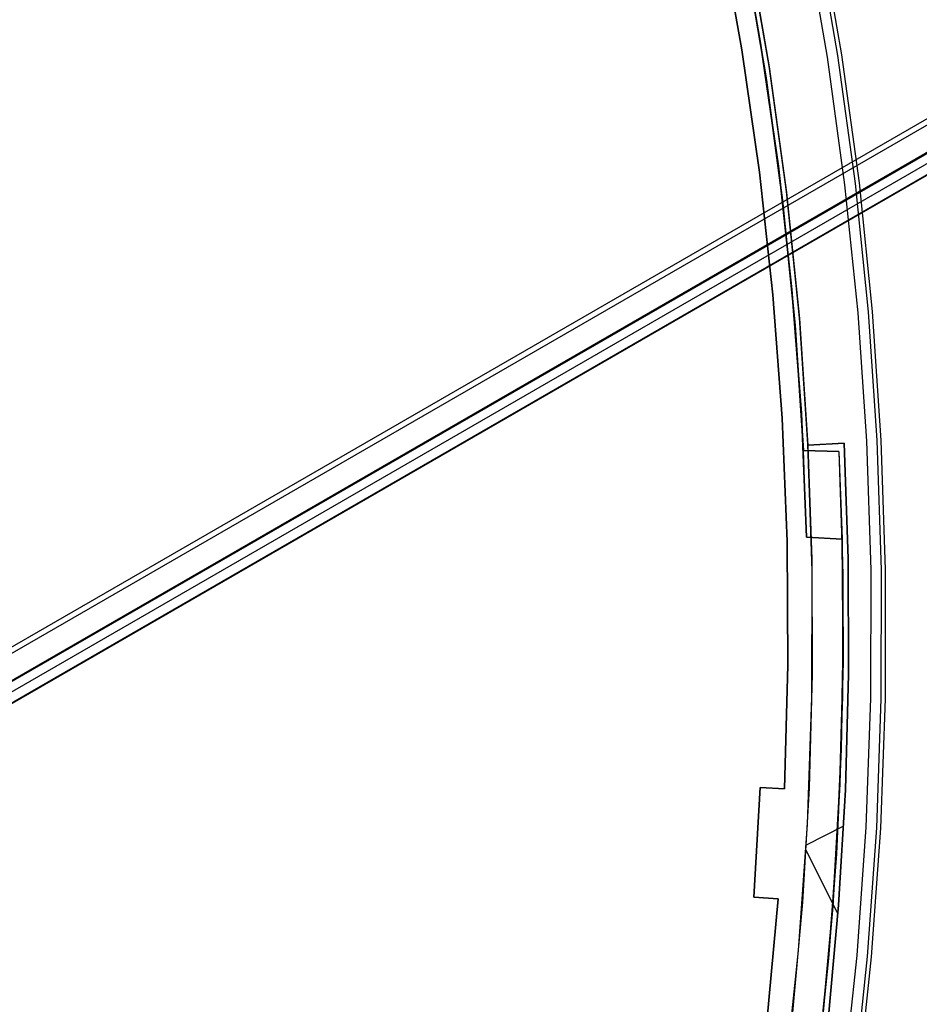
# Model space of a CAD drawing. Header units: millimetres. Extents: x 7986 to 9191, y -11326 to -10283.
# Tile 307 of 312: x 8706 to 8743, y -10681 to -10641. Entities that reach past the tile are written whole.
import ezdxf

# ---------------------------------------------------------------- set-up
doc = ezdxf.new("R2010")
doc.units = ezdxf.units.MM
doc.layers.add('color', color=7, linetype='Continuous')
doc.layers.add('luz', color=7, linetype='Continuous')

msp = doc.modelspace()

# ---------------------------------------------------------------- linework, layer by layer
at = {"color": 7, "true_color": 0xffffff}
for p, q in [((8644.084, -10702.15, 54.484), (9189.68, -10387.15, 54.484)), ((8644.197, -10702.345, 54.509), (9189.793, -10387.345, 54.509)), ((9190.28, -10388.189, 53.734), (8644.684, -10703.189, 53.734)), ((9190.299, -10388.221, 49.125), (8644.703, -10703.221, 49.125)), ((9190.477, -10388.53, 52.029), (8644.881, -10703.53, 52.029)), ((9190.674, -10388.87, 50.324), (8645.078, -10703.87, 50.324)), ((8645.09, -10703.893, 50.099), (9190.686, -10388.893, 50.099))]:
    msp.add_line(p, q, dxfattribs=at)
at = {"layer": 'color', "color": 254, "true_color": 0xcad1ee}
for p, q in [((8735.572, -10642.149, -56.541), (8734.686, -10637.177, -56.541)), ((8735.572, -10642.149, -37.21), (8734.686, -10637.177, -37.21)), ((8735.572, -10642.149, -56.541), (8734.686, -10637.177, -56.541)), ((8734.686, -10637.177, -46.875), (8735.572, -10642.149, -46.875)), ((8735.572, -10642.149, -37.21), (8734.686, -10637.177, -37.21)), ((8738.159, -10637.271, -36.481), (8739.055, -10642.455, -36.481)), ((8738.159, -10637.271, -36.481), (8739.055, -10642.455, -36.481)), ((8739.492, -10642.387, -36.85), (8738.593, -10637.188, -36.85)), ((8739.655, -10642.362, -37.401), (8738.756, -10637.157, -37.401)), ((8739.655, -10642.362, -61.741), (8738.756, -10637.157, -61.741)), ((8739.655, -10642.362, -49.571), (8738.756, -10637.157, -49.571)), ((8739.655, -10642.362, -61.741), (8738.756, -10637.157, -61.741)), ((8739.655, -10642.362, -37.401), (8738.756, -10637.157, -37.401)), ((8736.691, -10642.821, -61.741), (8735.809, -10637.719, -61.741)), ((8736.691, -10642.821, -61.741), (8735.809, -10637.719, -61.741)), ((8735.813, -10637.742, -56.541), (8736.695, -10642.848, -56.541)), ((8735.813, -10637.742, -56.541), (8736.695, -10642.848, -56.541)), ((8735.813, -10637.742, -59.141), (8736.695, -10642.848, -59.141)), ((8736.29, -10647.149, -56.541), (8735.572, -10642.149, -56.541)), ((8736.29, -10647.149, -37.21), (8735.572, -10642.149, -37.21)), ((8736.29, -10647.149, -56.541), (8735.572, -10642.149, -56.541)), ((8735.572, -10642.149, -46.875), (8736.29, -10647.149, -46.875)), ((8736.29, -10647.149, -37.21), (8735.572, -10642.149, -37.21)), ((8739.055, -10642.455, -36.481), (8739.771, -10647.667, -36.481)), ((8739.055, -10642.455, -36.481), (8739.771, -10647.667, -36.481)), ((8740.21, -10647.614, -36.85), (8739.492, -10642.387, -36.85)), ((8740.375, -10647.594, -37.401), (8739.655, -10642.362, -37.401)), ((8740.375, -10647.594, -61.741), (8739.655, -10642.362, -61.741)), ((8740.375, -10647.594, -49.571), (8739.655, -10642.362, -49.571)), ((8740.375, -10647.594, -61.741), (8739.655, -10642.362, -61.741)), ((8740.375, -10647.594, -37.401), (8739.655, -10642.362, -37.401)), ((8737.396, -10647.951, -61.741), (8736.691, -10642.821, -61.741)), ((8737.396, -10647.951, -61.741), (8736.691, -10642.821, -61.741)), ((8736.695, -10642.848, -56.541), (8737.4, -10647.981, -56.541)), ((8736.695, -10642.848, -56.541), (8737.4, -10647.981, -56.541)), ((8736.695, -10642.848, -59.141), (8737.4, -10647.981, -59.141)), ((8736.837, -10652.17, -56.541), (8736.29, -10647.149, -56.541)), ((8736.837, -10652.17, -37.21), (8736.29, -10647.149, -37.21)), ((8736.837, -10652.17, -56.541), (8736.29, -10647.149, -56.541)), ((8736.29, -10647.149, -46.875), (8736.837, -10652.17, -46.875)), ((8736.837, -10652.17, -37.21), (8736.29, -10647.149, -37.21)), ((8739.771, -10647.667, -36.481), (8740.307, -10652.9, -36.481)), ((8739.771, -10647.667, -36.481), (8740.307, -10652.9, -36.481)), ((8740.748, -10652.862, -36.85), (8740.21, -10647.614, -36.85)), ((8740.913, -10652.848, -37.401), (8740.375, -10647.594, -37.401)), ((8740.913, -10652.848, -61.741), (8740.375, -10647.594, -61.741)), ((8740.913, -10652.848, -49.571), (8740.375, -10647.594, -49.571)), ((8740.913, -10652.848, -61.741), (8740.375, -10647.594, -61.741)), ((8740.913, -10652.848, -37.401), (8740.375, -10647.594, -37.401)), ((8737.924, -10653.103, -61.741), (8737.396, -10647.951, -61.741)), ((8737.924, -10653.103, -61.741), (8737.396, -10647.951, -61.741)), ((8737.4, -10647.981, -56.541), (8737.926, -10653.135, -56.541)), ((8737.4, -10647.981, -56.541), (8737.926, -10653.135, -56.541)), ((8737.4, -10647.981, -59.141), (8737.926, -10653.135, -59.141)), ((8737.214, -10657.207, -56.541), (8736.837, -10652.17, -56.541)), ((8737.214, -10657.207, -37.21), (8736.837, -10652.17, -37.21)), ((8737.214, -10657.207, -56.541), (8736.837, -10652.17, -56.541)), ((8736.837, -10652.17, -46.875), (8737.214, -10657.207, -46.875)), ((8737.214, -10657.207, -37.21), (8736.837, -10652.17, -37.21)), ((8738.273, -10658.269, -61.741), (8737.924, -10653.103, -61.741)), ((8738.273, -10658.269, -61.741), (8737.924, -10653.103, -61.741)), ((8740.307, -10652.9, -36.481), (8740.662, -10658.149, -36.481)), ((8740.307, -10652.9, -36.481), (8740.662, -10658.149, -36.481)), ((8741.104, -10658.126, -36.85), (8740.748, -10652.862, -36.85)), ((8741.269, -10658.118, -37.401), (8740.913, -10652.848, -37.401)), ((8741.269, -10658.118, -61.741), (8740.913, -10652.848, -61.741)), ((8741.269, -10658.118, -49.571), (8740.913, -10652.848, -49.571)), ((8741.269, -10658.118, -61.741), (8740.913, -10652.848, -61.741)), ((8741.269, -10658.118, -37.401), (8740.913, -10652.848, -37.401)), ((8737.926, -10653.135, -56.541), (8738.275, -10658.305, -56.541)), ((8737.926, -10653.135, -56.541), (8738.275, -10658.305, -56.541)), ((8737.926, -10653.135, -59.141), (8738.275, -10658.305, -59.141)), ((8737.421, -10662.253, -56.541), (8737.214, -10657.207, -56.541)), ((8737.421, -10662.253, -37.21), (8737.214, -10657.207, -37.21)), ((8737.421, -10662.253, -56.541), (8737.214, -10657.207, -56.541)), ((8737.214, -10657.207, -46.875), (8737.421, -10662.253, -46.875)), ((8737.421, -10662.253, -37.21), (8737.214, -10657.207, -37.21)), ((8738.444, -10663.444, -61.741), (8738.273, -10658.269, -61.741)), ((8738.444, -10663.444, -61.741), (8738.273, -10658.269, -61.741)), ((8738.275, -10658.305, -56.541), (8739.756, -10658.231, -56.541)), ((8738.275, -10658.305, -60.041), (8739.756, -10658.231, -60.041)), ((8739.756, -10658.231, -58.291), (8738.275, -10658.305, -58.291)), ((8738.275, -10658.305, -60.041), (8739.756, -10658.231, -60.041)), ((8738.275, -10658.305, -56.541), (8739.756, -10658.231, -56.541)), ((8738.275, -10658.305, -56.541), (8738.275, -10658.305, -60.041)), ((8738.275, -10658.305, -60.041), (8738.436, -10662.977, -60.041)), ((8738.275, -10658.305, -60.041), (8738.436, -10662.977, -60.041)), ((8738.275, -10658.305, -56.541), (8738.275, -10658.305, -60.041)), ((8739.016, -10658.268, -60.041), (8739.016, -10658.268, -56.541)), ((8739.756, -10658.231, -60.041), (8739.756, -10658.231, -56.541)), ((8739.919, -10662.949, -60.041), (8739.756, -10658.231, -60.041)), ((8739.756, -10658.231, -56.541), (8739.919, -10662.949, -56.541)), ((8739.756, -10658.231, -60.041), (8739.756, -10658.231, -56.541)), ((8739.919, -10662.949, -60.041), (8739.756, -10658.231, -60.041)), ((8739.756, -10658.231, -58.291), (8739.919, -10662.949, -58.291)), ((8739.756, -10658.231, -56.541), (8739.919, -10662.949, -56.541)), ((8740.662, -10658.149, -36.481), (8740.836, -10663.407, -36.481)), ((8740.662, -10658.149, -36.481), (8740.836, -10663.407, -36.481)), ((8741.278, -10663.4, -36.85), (8741.104, -10658.126, -36.85)), ((8741.444, -10663.397, -37.401), (8741.269, -10658.118, -37.401)), ((8741.444, -10663.397, -61.741), (8741.269, -10658.118, -61.741)), ((8741.444, -10663.397, -49.571), (8741.269, -10658.118, -49.571)), ((8741.444, -10663.397, -61.741), (8741.269, -10658.118, -61.741)), ((8741.444, -10663.397, -37.401), (8741.269, -10658.118, -37.401)), ((8737.456, -10667.304, -56.541), (8737.421, -10662.253, -56.541)), ((8737.456, -10667.304, -37.21), (8737.421, -10662.253, -37.21)), ((8737.456, -10667.304, -56.541), (8737.421, -10662.253, -56.541)), ((8737.421, -10662.253, -46.875), (8737.456, -10667.304, -46.875)), ((8737.456, -10667.304, -37.21), (8737.421, -10662.253, -37.21)), ((8738.436, -10662.977, -60.041), (8738.452, -10667.652, -60.041)), ((8738.436, -10662.977, -60.041), (8738.452, -10667.652, -60.041)), ((8739.935, -10667.67, -60.041), (8739.919, -10662.949, -60.041)), ((8739.919, -10662.949, -56.541), (8739.935, -10667.67, -56.541)), ((8739.935, -10667.67, -60.041), (8739.919, -10662.949, -60.041)), ((8739.919, -10662.949, -58.291), (8739.935, -10667.67, -58.291)), ((8739.919, -10662.949, -56.541), (8739.935, -10667.67, -56.541)), ((8738.437, -10668.623, -61.741), (8738.444, -10663.444, -61.741)), ((8738.437, -10668.623, -61.741), (8738.444, -10663.444, -61.741)), ((8740.836, -10663.407, -36.481), (8740.828, -10668.667, -36.481)), ((8740.836, -10663.407, -36.481), (8740.828, -10668.667, -36.481)), ((8741.27, -10668.676, -36.85), (8741.278, -10663.4, -36.85)), ((8741.436, -10668.679, -37.401), (8741.444, -10663.397, -37.401)), ((8741.436, -10668.679, -61.741), (8741.444, -10663.397, -61.741)), ((8741.436, -10668.679, -49.571), (8741.444, -10663.397, -49.571)), ((8741.436, -10668.679, -61.741), (8741.444, -10663.397, -61.741)), ((8741.436, -10668.679, -37.401), (8741.444, -10663.397, -37.401)), ((8737.319, -10672.353, -56.541), (8737.456, -10667.304, -56.541)), ((8737.319, -10672.353, -37.21), (8737.456, -10667.304, -37.21)), ((8737.319, -10672.353, -56.541), (8737.456, -10667.304, -56.541)), ((8737.456, -10667.304, -46.875), (8737.319, -10672.353, -46.875)), ((8737.319, -10672.353, -37.21), (8737.456, -10667.304, -37.21)), ((8738.452, -10667.652, -60.041), (8738.322, -10672.325, -60.041)), ((8738.452, -10667.652, -60.041), (8738.322, -10672.325, -60.041)), ((8739.803, -10672.389, -60.041), (8739.935, -10667.67, -60.041)), ((8739.935, -10667.67, -56.541), (8739.803, -10672.389, -56.541)), ((8739.803, -10672.389, -60.041), (8739.935, -10667.67, -60.041)), ((8739.935, -10667.67, -58.291), (8739.803, -10672.389, -58.291)), ((8739.935, -10667.67, -56.541), (8739.803, -10672.389, -56.541)), ((8738.25, -10673.797, -61.741), (8738.437, -10668.623, -61.741)), ((8738.25, -10673.797, -61.741), (8738.437, -10668.623, -61.741)), ((8740.828, -10668.667, -36.481), (8740.639, -10673.925, -36.481)), ((8740.828, -10668.667, -36.481), (8740.639, -10673.925, -36.481)), ((8741.081, -10673.948, -36.85), (8741.27, -10668.676, -36.85)), ((8741.246, -10673.957, -37.401), (8741.436, -10668.679, -37.401)), ((8741.246, -10673.957, -61.741), (8741.436, -10668.679, -61.741)), ((8741.246, -10673.957, -49.571), (8741.436, -10668.679, -49.571)), ((8741.246, -10673.957, -61.741), (8741.436, -10668.679, -61.741)), ((8741.246, -10673.957, -37.401), (8741.436, -10668.679, -37.401)), ((8736.056, -10676.786, -56.541), (8736.321, -10672.294, -56.541)), ((8736.056, -10676.786, -36.784), (8736.321, -10672.294, -36.784)), ((8736.056, -10676.786, -56.541), (8736.321, -10672.294, -56.541)), ((8736.321, -10672.294, -46.662), (8736.056, -10676.786, -46.662)), ((8736.056, -10676.786, -36.784), (8736.321, -10672.294, -36.784)), ((8736.321, -10672.294, -56.541), (8736.321, -10672.294, -36.784)), ((8736.321, -10672.294, -56.541), (8737.319, -10672.353, -56.541)), ((8736.321, -10672.294, -36.784), (8737.319, -10672.353, -37.21)), ((8737.319, -10672.353, -46.662), (8736.321, -10672.294, -46.662)), ((8736.321, -10672.294, -56.541), (8737.319, -10672.353, -56.541)), ((8736.321, -10672.294, -56.541), (8736.321, -10672.294, -36.784)), ((8736.321, -10672.294, -36.784), (8737.319, -10672.353, -37.21)), ((8736.82, -10672.323, -56.541), (8736.82, -10672.323, -36.997)), ((8737.319, -10672.353, -37.21), (8737.319, -10672.353, -56.541)), ((8737.319, -10672.353, -37.21), (8737.319, -10672.353, -56.541)), ((8738.322, -10672.325, -60.041), (8738.046, -10676.991, -60.041)), ((8738.322, -10672.325, -60.041), (8738.046, -10676.991, -60.041)), ((8739.525, -10677.102, -60.041), (8739.803, -10672.389, -60.041)), ((8739.803, -10672.389, -56.541), (8739.525, -10677.102, -56.541)), ((8739.525, -10677.102, -60.041), (8739.803, -10672.389, -60.041)), ((8739.803, -10672.389, -58.291), (8739.525, -10677.102, -58.291)), ((8739.803, -10672.389, -56.541), (8739.525, -10677.102, -56.541)), ((8737.885, -10678.963, -61.741), (8738.25, -10673.797, -61.741)), ((8737.885, -10678.963, -61.741), (8738.25, -10673.797, -61.741)), ((8739.731, -10673.885, -60.041), (8738.202, -10674.651, -60.041)), ((8740.639, -10673.925, -36.481), (8740.268, -10679.172, -36.481)), ((8740.639, -10673.925, -36.481), (8740.268, -10679.172, -36.481)), ((8740.709, -10679.211, -36.85), (8741.081, -10673.948, -36.85)), ((8740.874, -10679.226, -37.401), (8741.246, -10673.957, -37.401)), ((8740.874, -10679.226, -61.741), (8741.246, -10673.957, -61.741)), ((8740.874, -10679.226, -49.571), (8741.246, -10673.957, -49.571)), ((8740.874, -10679.226, -61.741), (8741.246, -10673.957, -61.741)), ((8740.874, -10679.226, -37.401), (8741.246, -10673.957, -37.401)), ((8736.205, -10674.541, -36.784), (8736.205, -10674.541, -56.541)), ((8739.682, -10674.747, -56.541), (8739.682, -10674.747, -60.041)), ((8739.498, -10677.454, -60.041), (8738.191, -10674.845, -60.041)), ((8736.056, -10676.786, -36.784), (8736.056, -10676.786, -56.541)), ((8737.054, -10676.845, -37.21), (8736.056, -10676.786, -36.784)), ((8737.054, -10676.845, -56.541), (8736.056, -10676.786, -56.541)), ((8736.056, -10676.786, -46.662), (8737.054, -10676.845, -46.662)), ((8737.054, -10676.845, -56.541), (8736.056, -10676.786, -56.541)), ((8736.056, -10676.786, -36.784), (8736.056, -10676.786, -56.541)), ((8737.054, -10676.845, -37.21), (8736.056, -10676.786, -36.784)), ((8736.555, -10676.816, -56.541), (8736.555, -10676.816, -36.997)), ((8736.595, -10681.875, -56.541), (8737.054, -10676.845, -56.541)), ((8736.595, -10681.875, -37.21), (8737.054, -10676.845, -37.21)), ((8736.595, -10681.875, -56.541), (8737.054, -10676.845, -56.541)), ((8737.054, -10676.845, -46.875), (8736.595, -10681.875, -46.875)), ((8736.595, -10681.875, -37.21), (8737.054, -10676.845, -37.21)), ((8737.054, -10676.845, -56.541), (8737.054, -10676.845, -37.21)), ((8737.054, -10676.845, -56.541), (8737.054, -10676.845, -37.21)), ((8738.046, -10676.991, -60.041), (8737.625, -10681.647, -60.041)), ((8738.046, -10676.991, -60.041), (8737.625, -10681.647, -60.041)), ((8739.1, -10681.804, -60.041), (8739.525, -10677.102, -60.041)), ((8739.525, -10677.102, -56.541), (8739.1, -10681.804, -56.541)), ((8739.1, -10681.804, -60.041), (8739.525, -10677.102, -60.041)), ((8739.525, -10677.102, -58.291), (8739.1, -10681.804, -58.291)), ((8739.525, -10677.102, -56.541), (8739.1, -10681.804, -56.541)), ((8737.342, -10684.112, -61.741), (8737.885, -10678.963, -61.741)), ((8737.342, -10684.112, -61.741), (8737.885, -10678.963, -61.741)), ((8740.268, -10679.172, -36.481), (8739.717, -10684.404, -36.481)), ((8740.268, -10679.172, -36.481), (8739.717, -10684.404, -36.481)), ((8740.155, -10684.458, -36.85), (8740.709, -10679.211, -36.85)), ((8740.32, -10684.478, -37.401), (8740.874, -10679.226, -37.401)), ((8740.32, -10684.478, -61.741), (8740.874, -10679.226, -61.741)), ((8740.32, -10684.478, -49.571), (8740.874, -10679.226, -49.571)), ((8740.32, -10684.478, -61.741), (8740.874, -10679.226, -61.741)), ((8740.32, -10684.478, -37.401), (8740.874, -10679.226, -37.401))]:
    msp.add_line(p, q, dxfattribs=at)
at = {"layer": 'luz', "color": 254, "true_color": 0xcad1ee}
for p, q in [((8735.446, -10636.898, -56.991), (8736.341, -10641.889, -56.991)), ((8736.341, -10641.889, -57.741), (8735.446, -10636.898, -57.741)), ((8736.548, -10643.211, -58.491), (8735.687, -10638.152, -58.491)), ((8735.687, -10638.152, -58.491), (8736.548, -10643.211, -58.491)), ((8735.732, -10638.391, -59.991), (8736.576, -10643.391, -59.991)), ((8735.732, -10638.391, -59.241), (8736.576, -10643.391, -59.241)), ((8736.341, -10641.889, -56.991), (8737.065, -10646.908, -56.991)), ((8737.065, -10646.908, -57.741), (8736.341, -10641.889, -57.741)), ((8737.235, -10648.296, -58.491), (8736.548, -10643.211, -58.491)), ((8736.548, -10643.211, -58.491), (8737.235, -10648.296, -58.491)), ((8736.576, -10643.391, -59.991), (8737.25, -10648.417, -59.991)), ((8736.576, -10643.391, -59.241), (8737.25, -10648.417, -59.241)), ((8737.065, -10646.908, -56.991), (8737.62, -10651.948, -56.991)), ((8737.62, -10651.948, -57.741), (8737.065, -10646.908, -57.741)), ((8737.748, -10653.402, -58.491), (8737.235, -10648.296, -58.491)), ((8737.235, -10648.296, -58.491), (8737.748, -10653.402, -58.491)), ((8737.25, -10648.417, -59.991), (8737.753, -10653.462, -59.991)), ((8737.25, -10648.417, -59.241), (8737.753, -10653.462, -59.241)), ((8737.62, -10651.948, -56.991), (8738.004, -10657.004, -56.991)), ((8738.004, -10657.004, -57.741), (8737.62, -10651.948, -57.741)), ((8738.086, -10658.522, -58.491), (8737.748, -10653.402, -58.491)), ((8737.748, -10653.402, -58.491), (8738.086, -10658.522, -58.491)), ((8737.753, -10653.462, -59.991), (8738.086, -10658.522, -59.991)), ((8737.753, -10653.462, -59.241), (8738.086, -10658.522, -59.241)), ((8738.004, -10657.004, -56.991), (8738.216, -10662.07, -56.991)), ((8738.216, -10662.07, -57.741), (8738.004, -10657.004, -57.741)), ((8738.216, -10662.07, -58.491), (8738.086, -10658.522, -58.491)), ((8738.086, -10658.522, -58.491), (8739.54, -10658.573, -58.491)), ((8738.086, -10658.522, -59.991), (8739.54, -10658.573, -59.991)), ((8738.086, -10658.522, -59.991), (8738.086, -10658.522, -58.491)), ((8739.54, -10658.573, -59.241), (8738.086, -10658.522, -59.241)), ((8738.813, -10658.547, -59.991), (8738.813, -10658.547, -58.491)), ((8739.54, -10658.573, -59.991), (8739.696, -10663.576, -59.991)), ((8739.54, -10658.573, -59.991), (8739.54, -10658.573, -58.491)), ((8739.54, -10658.573, -58.491), (8739.669, -10662.155, -58.491)), ((8739.54, -10658.573, -59.241), (8739.696, -10663.576, -59.241)), ((8739.669, -10662.155, -58.491), (8738.216, -10662.07, -58.491)), ((8738.216, -10662.07, -58.491), (8738.216, -10662.07, -56.991)), ((8738.216, -10662.07, -56.991), (8739.669, -10662.155, -56.991)), ((8739.669, -10662.155, -57.741), (8738.216, -10662.07, -57.741)), ((8738.943, -10662.113, -58.491), (8738.943, -10662.113, -56.991)), ((8739.669, -10662.155, -58.491), (8739.669, -10662.155, -56.991)), ((8739.669, -10662.155, -56.991), (8739.707, -10667.16, -56.991)), ((8739.712, -10666.443, -58.491), (8739.669, -10662.155, -58.491)), ((8739.707, -10667.16, -57.741), (8739.669, -10662.155, -57.741)), ((8739.669, -10662.155, -58.491), (8739.712, -10666.443, -58.491)), ((8739.696, -10663.576, -59.991), (8739.688, -10668.581, -59.991)), ((8739.696, -10663.576, -59.241), (8739.688, -10668.581, -59.241)), ((8739.633, -10670.731, -58.491), (8739.712, -10666.443, -58.491)), ((8739.712, -10666.443, -58.491), (8739.633, -10670.731, -58.491)), ((8739.707, -10667.16, -56.991), (8739.58, -10672.164, -56.991)), ((8739.58, -10672.164, -57.741), (8739.707, -10667.16, -57.741)), ((8739.688, -10668.581, -59.991), (8739.513, -10673.583, -59.991)), ((8739.688, -10668.581, -59.241), (8739.513, -10673.583, -59.241)), ((8739.433, -10675.015, -58.491), (8739.633, -10670.731, -58.491)), ((8739.633, -10670.731, -58.491), (8739.433, -10675.015, -58.491)), ((8739.621, -10671.083, -58.491), (8739.621, -10671.083, -59.991)), ((8739.58, -10672.164, -56.991), (8739.287, -10677.161, -56.991)), ((8739.287, -10677.161, -57.741), (8739.58, -10672.164, -57.741)), ((8739.513, -10673.583, -59.991), (8739.173, -10678.577, -59.991)), ((8739.513, -10673.583, -59.241), (8739.173, -10678.577, -59.241)), ((8739.454, -10674.664, -58.491), (8739.454, -10674.664, -56.991)), ((8739.111, -10679.292, -58.491), (8739.433, -10675.015, -58.491)), ((8739.433, -10675.015, -58.491), (8739.111, -10679.292, -58.491)), ((8739.287, -10677.161, -56.991), (8738.828, -10682.146, -56.991)), ((8738.828, -10682.146, -57.741), (8739.287, -10677.161, -57.741)), ((8739.173, -10678.577, -59.991), (8738.668, -10683.557, -59.991)), ((8739.173, -10678.577, -59.241), (8738.668, -10683.557, -59.241)), ((8738.668, -10683.557, -58.491), (8739.111, -10679.292, -58.491)), ((8739.111, -10679.292, -58.491), (8738.668, -10683.557, -58.491))]:
    msp.add_line(p, q, dxfattribs=at)

doc.saveas('drawing.dxf')
